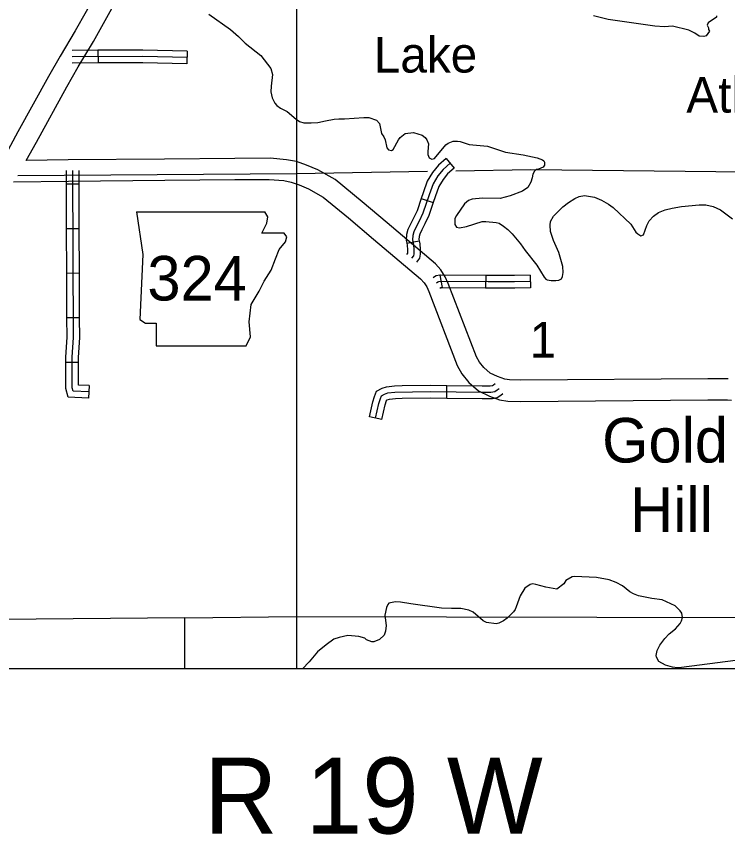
# Model space of a CAD drawing. Extents: x 1374139 to 1377472, y 1168351 to 1170484.
# Drawn here: x 1376172.9 to 1376341.5, y 1168614.5 to 1168808.4 of the extents above; entities that cross this region are included whole.
import ezdxf

# ---------------------------------------------------------------- set-up
doc = ezdxf.new("R2010")
doc.units = 0
doc.layers.add('26', color=7, linetype='Continuous')
doc.layers.add('Default', color=7, linetype='Continuous')

msp = doc.modelspace()

# ---------------------------------------------------------------- linework, layer by layer
at = {"layer": '26'}
msp.add_lwpolyline([(1375090, 1169579.43), (1376597.43, 1169579.43), (1376597.43, 1168653.79), (1375090, 1168653.79)], close=True, dxfattribs=at)
at = {"layer": 'Default'}
for p, q in [((1376239.32, 1168816.56), (1376239.34, 1168783.09)), ((1376192.29, 1168800.33), (1376192.31, 1168797.33)), ((1376213.45, 1168800.14), (1376213.38, 1168797.14)), ((1376274.76, 1168774.7), (1376276.73, 1168772.43)), ((1376294.88, 1168772.08), (1376363.14, 1168771.31)), ((1376187.82, 1168768.62), (1376184.82, 1168768.61)), ((1376268.88, 1168765.24), (1376271.72, 1168764.28)), ((1376201.38, 1168762.09), (1376202.9, 1168751.94)), ((1376232.5, 1168760.91), (1376231.8, 1168762.08)), ((1376232.34, 1168759.39), (1376232.5, 1168760.91)), ((1376231.15, 1168757.02), (1376232.34, 1168759.39)), ((1376187.86, 1168758.06), (1376184.86, 1168758.05)), ((1376236.4, 1168757.02), (1376231.15, 1168757.02)), ((1376237.07, 1168756.17), (1376236.4, 1168757.02)), ((1376235.21, 1168753.13), (1376236.73, 1168754.99)), ((1376236.73, 1168754.99), (1376237.07, 1168756.17)), ((1376265.45, 1168754.67), (1376268.41, 1168755.16)), ((1376234.37, 1168750.93), (1376235.21, 1168753.13)), ((1376202.9, 1168751.94), (1376202.22, 1168736.55)), ((1376233.35, 1168748.22), (1376234.37, 1168750.93)), ((1376187.9, 1168747.5), (1376184.9, 1168747.49)), ((1376231.66, 1168745.68), (1376233.35, 1168748.22)), ((1376273.32, 1168747.07), (1376273.87, 1168744.13)), ((1376284.18, 1168746.96), (1376284.13, 1168743.96)), ((1376294.67, 1168747.1), (1376294.76, 1168744.1)), ((1376230.47, 1168743.31), (1376231.66, 1168745.68)), ((1376228.61, 1168740.1), (1376230.47, 1168743.31)), ((1376228.11, 1168736.04), (1376228.61, 1168740.1)), ((1376187.94, 1168736.94), (1376184.94, 1168736.93)), ((1376202.22, 1168736.55), (1376203.58, 1168735.7)), ((1376203.58, 1168735.7), (1376206.11, 1168735.7)), ((1376206.11, 1168735.7), (1376206.11, 1168730.29)), ((1376228.44, 1168732.49), (1376228.11, 1168736.04)), ((1376227.43, 1168730.29), (1376228.44, 1168732.49)), ((1376206.11, 1168730.29), (1376227.43, 1168730.29)), ((1376187.64, 1168726.4), (1376184.64, 1168726.38)), ((1376190.2, 1168720.93), (1376190.06, 1168717.93)), ((1376274.92, 1168717.95), (1376274.97, 1168720.95)), ((1376259.55, 1168712.87), (1376256.62, 1168713.53))]:
    msp.add_line(p, q, dxfattribs=at)
for points in [[(1376192.06, 1168814.19), (1376186.88, 1168804.92), (1376183.31, 1168798.92), (1376180.56, 1168794.14), (1376173.33, 1168781.01), (1376169.24, 1168773.54)], [(1376341.66, 1168722.54), (1376336.8, 1168722.53), (1376292.51, 1168722.16), (1376289.8, 1168722.23), (1376288.68, 1168722.39), (1376287, 1168723.03), (1376285.24, 1168723.87), (1376283.74, 1168725.16), (1376282.68, 1168726.48), (1376281.99, 1168727.74), (1376275.3, 1168745.1), (1376274.6, 1168746.69), (1376273.56, 1168748.29), (1376272.24, 1168749.76), (1376260.81, 1168759.43), (1376254.87, 1168764.47), (1376248.47, 1168769.69), (1376244.35, 1168772.05), (1376241.71, 1168773.14), (1376239.37, 1168773.95), (1376236.99, 1168774.41), (1376233.08, 1168774.75), (1376224.71, 1168774.73), (1376208.05, 1168774.55), (1376185.25, 1168774.35), (1376175.3, 1168774.21), (1376177.71, 1168778.6), (1376184.92, 1168791.69), (1376187.62, 1168796.4), (1376191.21, 1168802.42), (1376196.37, 1168811.65)], [(1376218.55, 1168808.85), (1376223.69, 1168805.22), (1376225.62, 1168803.63), (1376227.2, 1168802.05), (1376230.91, 1168799.08), (1376233.23, 1168796.02), (1376233.65, 1168794.61), (1376233.29, 1168791.87), (1376233.27, 1168790.51), (1376233.56, 1168789.03), (1376234.19, 1168787.77), (1376234.69, 1168787.24), (1376235.53, 1168786.61), (1376237.11, 1168785.83), (1376239.22, 1168784.01), (1376240.01, 1168783.47), (1376241.04, 1168783.16), (1376242.78, 1168783.11), (1376244.42, 1168783.22), (1376246.23, 1168783.59)], [(1376338.88, 1168808.51), (1376338.83, 1168808.17), (1376336.88, 1168806.87), (1376336.62, 1168806.28), (1376336.94, 1168805.67), (1376336.99, 1168805.23), (1376337.18, 1168804.89), (1376336.44, 1168803.73), (1376335.84, 1168803.59), (1376334.78, 1168803.7), (1376333.72, 1168804.39), (1376332.3, 1168805.11), (1376328.41, 1168806.02), (1376326.52, 1168805.86), (1376324.22, 1168806.06), (1376313.16, 1168807.6), (1376309.75, 1168808.52)], [(1376192.29, 1168800.33), (1376186.14, 1168800.3)], [(1376213.42, 1168798.64), (1376202.93, 1168798.87), (1376186.15, 1168798.8)], [(1376202.85, 1168800.37), (1376192.29, 1168800.33)], [(1376213.45, 1168800.14), (1376202.94, 1168800.37), (1376202.85, 1168800.37)], [(1376192.31, 1168797.33), (1376186.15, 1168797.3)], [(1376202.87, 1168797.37), (1376192.31, 1168797.33)], [(1376213.38, 1168797.14), (1376202.91, 1168797.37), (1376202.87, 1168797.37)], [(1376246.23, 1168783.59), (1376248.23, 1168784.03), (1376249.35, 1168784.12), (1376250.69, 1168784.1), (1376255.32, 1168784.44), (1376256.5, 1168784.39), (1376258.28, 1168783.76), (1376258.98, 1168782.98), (1376259.49, 1168780.59), (1376260.01, 1168779.85), (1376260.35, 1168779.12), (1376260.76, 1168777.24), (1376261.14, 1168776.73), (1376261.86, 1168776.58), (1376262.24, 1168776.79), (1376263.47, 1168779.09), (1376263.89, 1168779.7), (1376265.1, 1168780.58), (1376267.08, 1168780.84), (1376269.15, 1168780.26), (1376269.83, 1168779.69), (1376270.22, 1168779.1), (1376270.59, 1168778.21), (1376270.42, 1168776.32), (1376270.49, 1168775.61), (1376270.79, 1168774.89), (1376271.42, 1168774.53), (1376272.05, 1168774.71), (1376274.69, 1168777.95), (1376275.28, 1168778.35), (1376276.43, 1168778.77), (1376277.49, 1168778.82), (1376278.09, 1168778.71), (1376280.23, 1168778.01), (1376284.56, 1168777.58), (1376288.84, 1168776.18), (1376293.05, 1168775.56), (1376296.33, 1168774.86), (1376297.63, 1168774.38), (1376297.97, 1168774.11), (1376298.14, 1168773.81), (1376298.12, 1168773.09), (1376297.82, 1168772.68), (1376296.69, 1168772.2), (1376296.13, 1168772.11), (1376295.7, 1168771.71), (1376295.33, 1168770.98), (1376295.19, 1168770.1), (1376294.88, 1168769.06), (1376294.16, 1168767.86), (1376292.92, 1168766.96), (1376289.94, 1168765.83), (1376287.6, 1168765.26), (1376283.4, 1168765.32), (1376280.96, 1168765.09), (1376280.11, 1168764.74), (1376279.16, 1168763.94), (1376277.22, 1168761.17), (1376276.82, 1168760.46), (1376276.88, 1168759.06), (1376277.22, 1168758.47), (1376277.96, 1168758.31), (1376279.65, 1168758.62), (1376283.36, 1168759.75), (1376284.17, 1168759.81), (1376286.64, 1168759.55), (1376287.37, 1168759.35), (1376288.39, 1168758.69), (1376289.43, 1168757.84), (1376290.4, 1168756.87), (1376292.44, 1168754.48), (1376293.53, 1168752.93)], [(1376239.34, 1168783.09), (1376239.35, 1168771.15)], [(1376274.76, 1168774.7), (1376272.97, 1168773.14), (1376271.58, 1168771.41), (1376270.33, 1168769.32), (1376269.33, 1168766.58), (1376268.88, 1168765.24)], [(1376184.82, 1168768.61), (1376184.81, 1168771.86)], [(1376190.13, 1168719.43), (1376186.38, 1168719.6), (1376186.17, 1168720.4), (1376186.14, 1168727.61), (1376186.45, 1168732.32), (1376186.31, 1168771.86)], [(1376187.82, 1168768.62), (1376187.81, 1168771.87)], [(1376275.74, 1168773.56), (1376274.05, 1168772.1), (1376272.81, 1168770.56), (1376271.69, 1168768.68), (1376270.75, 1168766.08), (1376269.28, 1168761.76), (1376268.38, 1168759.88), (1376267.67, 1168758.49), (1376267.1, 1168757.32), (1376266.88, 1168756.46), (1376266.84, 1168755.44), (1376267.03, 1168754.32), (1376267.1, 1168753.11), (1376267.1, 1168752.14), (1376267.03, 1168751.65), (1376266.59, 1168751.06)], [(1376276.73, 1168772.43), (1376275.14, 1168771.05), (1376274.05, 1168769.7), (1376273.05, 1168768.03), (1376272.16, 1168765.59), (1376271.72, 1168764.28)], [(1376277.12, 1168771.78), (1376294.88, 1168772.08)], [(1376173.33, 1168770.64), (1376239.35, 1168771.15), (1376270.37, 1168771.67)], [(1376239.35, 1168771.15), (1376239.36, 1168666.18)], [(1376172.23, 1168769.17), (1376185.3, 1168769.35), (1376208.1, 1168769.55), (1376224.74, 1168769.73), (1376232.87, 1168769.75), (1376236.3, 1168769.45), (1376238.07, 1168769.11), (1376239.94, 1168768.46), (1376242.14, 1168767.55), (1376245.62, 1168765.56), (1376251.67, 1168760.63), (1376257.58, 1168755.61), (1376268.75, 1168746.17), (1376269.57, 1168745.25), (1376270.19, 1168744.3), (1376270.68, 1168743.18), (1376277.44, 1168725.63), (1376278.51, 1168723.69), (1376280.14, 1168721.66), (1376282.49, 1168719.64), (1376285.03, 1168718.43), (1376287.41, 1168717.52), (1376289.38, 1168717.24), (1376292.47, 1168717.16), (1376336.83, 1168717.53), (1376341.44, 1168717.54), (1376342.45, 1168717.45)], [(1376184.86, 1168758.05), (1376184.82, 1168768.61)], [(1376187.86, 1168758.06), (1376187.82, 1168768.62)], [(1376293.53, 1168752.93), (1376296.27, 1168749.43), (1376297.99, 1168746.55), (1376298.44, 1168746.1), (1376298.75, 1168745.95), (1376299.71, 1168745.8), (1376300.81, 1168745.77), (1376301.53, 1168745.91), (1376302.16, 1168746.21), (1376302.36, 1168746.74), (1376302.52, 1168747.73), (1376302.42, 1168749.09), (1376301.48, 1168752.42), (1376300.22, 1168755.31), (1376299.56, 1168757.38), (1376299.41, 1168758.88), (1376299.55, 1168759.8), (1376300.21, 1168761.04), (1376302.45, 1168763.23), (1376303.77, 1168764.3), (1376305.27, 1168765.2), (1376306.31, 1168765.67), (1376307.57, 1168765.93), (1376309.92, 1168765.5), (1376311.63, 1168764.85), (1376313.3, 1168763.87), (1376314.38, 1168763.06), (1376318.54, 1168759.14), (1376319.77, 1168757.23), (1376320.2, 1168756.82), (1376320.96, 1168756.34), (1376321.59, 1168756.58), (1376322.38, 1168758.81), (1376322.93, 1168759.91), (1376323.94, 1168761), (1376325.13, 1168761.87), (1376326.71, 1168762.56), (1376328.32, 1168762.93), (1376330.59, 1168763.3), (1376334.73, 1168763.76), (1376336.31, 1168763.76), (1376338.06, 1168763.34), (1376339.83, 1168762.55), (1376342.65, 1168760.44)], [(1376268.88, 1168765.24), (1376267.89, 1168762.33), (1376267.04, 1168760.55), (1376266.32, 1168759.16), (1376265.69, 1168757.84), (1376265.39, 1168756.68), (1376265.34, 1168755.35), (1376265.45, 1168754.67)], [(1376271.72, 1168764.28), (1376270.67, 1168761.19), (1376269.72, 1168759.21), (1376269.01, 1168757.82), (1376268.52, 1168756.8), (1376268.37, 1168756.24), (1376268.35, 1168755.54), (1376268.41, 1168755.16)], [(1376201.38, 1168762.09), (1376231.8, 1168762.08)], [(1376184.9, 1168747.49), (1376184.86, 1168758.05)], [(1376187.9, 1168747.5), (1376187.86, 1168758.06)], [(1376265.45, 1168754.67), (1376265.54, 1168754.15), (1376265.6, 1168753.07), (1376265.6, 1168752.25), (1376265.6, 1168752.25), (1376265.39, 1168751.96)], [(1376268.41, 1168755.16), (1376268.52, 1168754.49), (1376268.6, 1168753.16), (1376268.6, 1168752.02), (1376268.45, 1168751.05), (1376267.79, 1168750.17)], [(1376184.94, 1168736.93), (1376184.9, 1168747.49)], [(1376187.94, 1168736.94), (1376187.9, 1168747.5)], [(1376273.32, 1168747.07), (1376272.46, 1168746.91), (1376272.02, 1168746.65), (1376271.72, 1168746.46)], [(1376284.18, 1168746.96), (1376273.47, 1168747.1), (1376273.31, 1168747.07)], [(1376294.67, 1168747.1), (1376291, 1168746.99), (1376284.76, 1168746.95), (1376284.18, 1168746.96)], [(1376294.71, 1168745.6), (1376291.03, 1168745.49), (1376284.76, 1168745.45), (1376273.6, 1168745.6), (1376273, 1168745.49), (1376272.81, 1168745.37), (1376272.53, 1168745.19)], [(1376273.87, 1168744.13), (1376273.54, 1168744.06), (1376273.33, 1168743.93)], [(1376284.13, 1168743.96), (1376273.73, 1168744.1), (1376273.88, 1168744.13)], [(1376294.76, 1168744.1), (1376291.06, 1168743.99), (1376284.75, 1168743.95), (1376284.13, 1168743.96)], [(1376184.64, 1168726.38), (1376184.64, 1168727.65), (1376184.95, 1168732.37), (1376184.94, 1168736.93)], [(1376187.64, 1168726.4), (1376187.64, 1168727.56), (1376187.95, 1168732.28), (1376187.94, 1168736.94)], [(1376190.06, 1168717.93), (1376185.22, 1168718.16), (1376184.67, 1168720.2), (1376184.64, 1168726.38)], [(1376190.2, 1168720.93), (1376187.67, 1168721.04), (1376187.64, 1168726.4)], [(1376285.21, 1168720.82), (1376285.75, 1168720.93), (1376286.02, 1168721.11), (1376286.41, 1168721.41)], [(1376256.62, 1168713.53), (1376257.42, 1168717.07), (1376257.79, 1168718.36), (1376258.29, 1168719.56), (1376259.62, 1168720.29), (1376260.69, 1168720.65), (1376262.57, 1168720.86), (1376264.36, 1168720.89)], [(1376258.08, 1168713.2), (1376258.87, 1168716.69), (1376259.21, 1168717.86), (1376259.47, 1168718.5), (1376260.22, 1168718.91), (1376261.01, 1168719.18), (1376262.67, 1168719.36), (1376270.97, 1168719.51), (1376283.33, 1168719.33), (1376285.4, 1168719.33), (1376286.34, 1168719.51), (1376286.9, 1168719.89), (1376287.33, 1168720.23)], [(1376264.36, 1168720.89), (1376270.97, 1168721.01), (1376274.97, 1168720.95)], [(1376274.97, 1168720.95), (1376283.34, 1168720.83), (1376285.25, 1168720.83), (1376285.21, 1168720.82)], [(1376212.85, 1168653.79), (1376212.89, 1168665.93), (1376186.42, 1168665.68), (1376159.94, 1168665.43), (1376160.1, 1168718.23), (1376133.68, 1168717.98), (1376119.34, 1168717.86), (1376107.03, 1168718.01)], [(1376259.55, 1168712.87), (1376260.33, 1168716.32), (1376260.63, 1168717.36), (1376260.66, 1168717.44), (1376260.83, 1168717.53), (1376261.34, 1168717.7), (1376262.76, 1168717.87), (1376264.41, 1168717.9)], [(1376264.41, 1168717.9), (1376270.97, 1168718.01), (1376274.92, 1168717.95)], [(1376274.92, 1168717.95), (1376283.32, 1168717.83), (1376285.54, 1168717.83), (1376285.79, 1168717.88)], [(1376285.79, 1168717.88), (1376286.92, 1168718.1), (1376287.78, 1168718.67), (1376288.26, 1168719.05)], [(1376343.4, 1168655.77), (1376330.55, 1168654.12), (1376329.65, 1168654.07), (1376328.43, 1168654.19), (1376326.78, 1168654.65), (1376325.23, 1168655.54), (1376324.64, 1168656.59), (1376324.57, 1168656.97), (1376324.8, 1168658.18), (1376325.42, 1168659.4), (1376326.65, 1168660.96), (1376327.66, 1168662.09), (1376329.15, 1168663.27), (1376330.23, 1168664.53), (1376330.59, 1168665.18), (1376330.83, 1168665.99), (1376330.68, 1168666.97), (1376330.26, 1168667.54), (1376329.09, 1168668.74), (1376325.97, 1168670.15), (1376323.54, 1168670.44), (1376320.34, 1168671.07), (1376319.23, 1168671.54), (1376318.32, 1168672.08), (1376316.56, 1168673.51), (1376315.05, 1168674.3), (1376313.44, 1168674.86), (1376310.44, 1168675.45), (1376305.24, 1168675.7), (1376304.64, 1168675.62), (1376303.19, 1168674.72), (1376302.69, 1168673.96), (1376301.01, 1168672.71), (1376298.4, 1168673.16), (1376296.06, 1168673.81), (1376295.32, 1168673.91), (1376294.68, 1168673.81), (1376293.44, 1168672.95), (1376292.32, 1168671.07), (1376291.4, 1168668.46), (1376291.13, 1168667.83), (1376290.77, 1168667.28), (1376289.23, 1168665.79), (1376288.41, 1168665.15), (1376287.25, 1168664.59), (1376286.63, 1168664.51), (1376284.39, 1168664.79), (1376283.59, 1168665.21), (1376281.2, 1168667.2), (1376280.2, 1168667.71), (1376278.31, 1168668.14), (1376276.09, 1168668.09), (1376273.71, 1168668.18), (1376266.41, 1168669.19), (1376263.98, 1168669.62), (1376262.82, 1168669.65), (1376261.23, 1168669.36), (1376260.98, 1168669.03), (1376260.68, 1168668.32), (1376260.29, 1168666.51)], [(1376212.89, 1168665.93), (1376239.36, 1168666.18)], [(1376239.36, 1168666.18), (1376239.33, 1168653.79)], [(1376239.36, 1168666.18), (1376346.03, 1168666.01)], [(1376260.29, 1168666.51), (1376260.58, 1168664.09), (1376260.44, 1168662.73), (1376260.13, 1168661.77), (1376259.02, 1168660.78), (1376257.67, 1168660.2), (1376257.19, 1168660.21), (1376255.94, 1168660.69), (1376255.49, 1168661.04), (1376254.08, 1168661.48), (1376251.47, 1168661.74), (1376249.41, 1168661.26), (1376248.2, 1168660.8), (1376246.38, 1168659.51), (1376244.27, 1168657.8), (1376242.32, 1168655.44), (1376240.75, 1168653.79)]]:
    msp.add_lwpolyline(points, dxfattribs=at)

# ---------------------------------------------------------------- texts
for s, height, p in [('Lake', 8.448, (1376257.66, 1168795.06)), ('Atkins', 8.448, (1376331.71, 1168785.56)), ('324', 10.56, (1376204, 1168741.06)), ('1', 8.45, (1376294.58, 1168727.52)), ('Gold', 10.56, (1376311.76, 1168702.68)), ('Hill', 10.56, (1376318.4, 1168686.23)), ('R 19 W', 18, (1376217.44, 1168614.79))]:
    msp.add_text(s, height=height, dxfattribs=at).set_placement(p)

doc.saveas('drawing.dxf')
